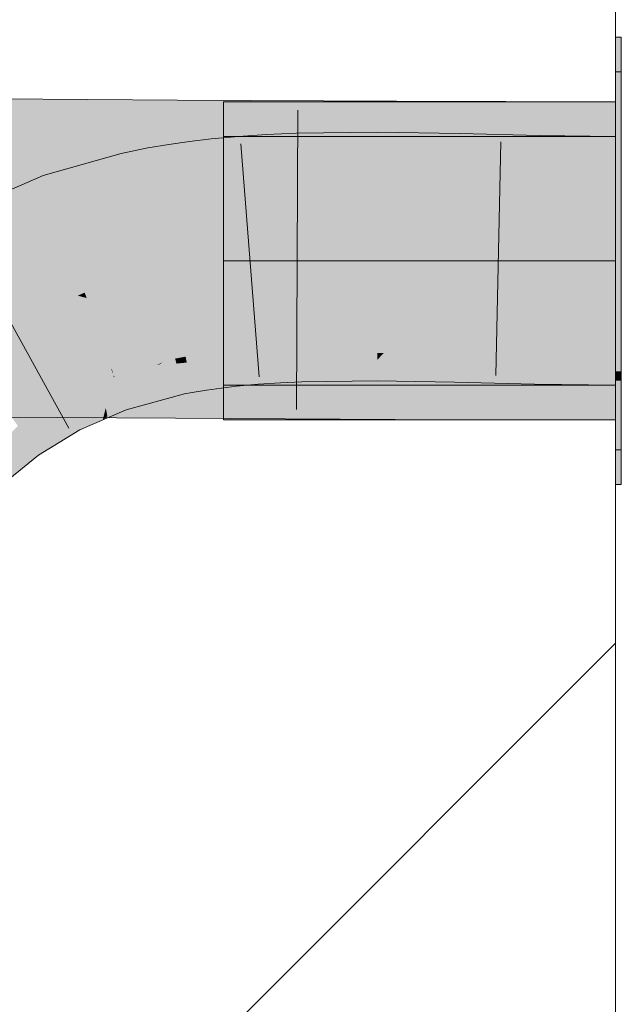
# Model space of a CAD drawing. Extents: x -620 to 300, y 62 to 1162.
# Tile 270 of 300: x 226.912 to 227.517, y 957.744 to 958.734. Entities that reach past the tile are written whole.
import ezdxf
from ezdxf.lldxf.tags import DXFTag

# ---------------------------------------------------------------- set-up
doc = ezdxf.new("R2010")
doc.units = 0
doc.layers.get('0').update_dxf_attribs({"lineweight": 13})
doc.layers.add('E_Detail_Linie_Text_Bem', color=7, linetype='Continuous', lineweight=13)
for name, color, linetype, lineweight, true_color in [('E_Detail_Wandschraffur', 7, 'Continuous', 5, 0xc0c0c0), ('E_Leerrohr 25-A06G94ES8I', 7, 'Continuous', 9, 0xff8000), ('E_Leerrohr 25-Shading', 7, 'Continuous', 9, 0xff8000), ('E_Leerrohr 32-A06G94EU8I', 7, 'Continuous', 9, 0x00b300), ('E_Leerrohr 32-Shading', 7, 'Continuous', 9, 0x00b300)]:
    doc.layers.add(name, color=color, linetype=linetype, lineweight=lineweight, true_color=true_color)
tags = doc.linetypes.add('fein_strichliert', pattern=[4, 1, -2, 1]).pattern_tags.tags
tags[8:9] = [DXFTag(74, 4), DXFTag(75, 0), DXFTag(340, '0'), DXFTag(46, 0.0), DXFTag(50, 0.0), DXFTag(44, 0.0), DXFTag(45, 0.0)]
tags[6:7] = [DXFTag(74, 4), DXFTag(75, 0), DXFTag(340, '0'), DXFTag(46, 0.0), DXFTag(50, 0.0), DXFTag(44, 0.0), DXFTag(45, 0.0)]
tags[4:5] = [DXFTag(74, 4), DXFTag(75, 0), DXFTag(340, '0'), DXFTag(46, 0.0), DXFTag(50, 0.0), DXFTag(44, 0.0), DXFTag(45, 0.0)]
tags = doc.linetypes.add('STRICHPUNKT2-A06G94ET8I', pattern=[12.7, 6.35, -3.175, 0, -3.175]).pattern_tags.tags
tags[10:11] = [DXFTag(74, 4), DXFTag(75, 0), DXFTag(340, '0'), DXFTag(46, 0.0), DXFTag(50, 0.0), DXFTag(44, 0.0), DXFTag(45, 0.0)]
tags[8:9] = [DXFTag(74, 4), DXFTag(75, 0), DXFTag(340, '0'), DXFTag(46, 0.0), DXFTag(50, 0.0), DXFTag(44, 0.0), DXFTag(45, 0.0)]
tags[6:7] = [DXFTag(74, 4), DXFTag(75, 0), DXFTag(340, '0'), DXFTag(46, 0.0), DXFTag(50, 0.0), DXFTag(44, 0.0), DXFTag(45, 0.0)]
tags[4:5] = [DXFTag(74, 4), DXFTag(75, 0), DXFTag(340, '0'), DXFTag(46, 0.0), DXFTag(50, 0.0), DXFTag(44, 0.0), DXFTag(45, 0.0)]

# ---------------------------------------------------------------- blocks, each defined once
blk = doc.blocks.new('Shading-A06G94358I', base_point=(225.34361, 853.86963))
at = {"layer": 'E_Leerrohr 25-Shading', "color": 31, "true_color": 0xecb67f}
for points in [[(227.51685, 958.52423), (227.51685, 958.6817), (227.51083, 958.52423), (227.51083, 958.6817)], [(227.51685, 958.52423), (227.51685, 958.6817), (227.51083, 958.52423), (227.51083, 958.6817)], [(227.51685, 958.52423), (227.51685, 958.6817), (227.51083, 958.52423), (227.51083, 958.6817)], [(227.11684, 958.6167), (227.11684, 958.4917), (227.51083, 958.6167), (227.51083, 958.4917)], [(227.11684, 958.6167), (227.11684, 958.4917), (227.51083, 958.6167), (227.51083, 958.4917)], [(227.11684, 958.6167), (227.11684, 958.4917), (227.51083, 958.6167), (227.51083, 958.4917)], [(227.51685, 958.50671), (227.51685, 958.52423), (227.51083, 958.50671), (227.51083, 958.52423)], [(227.51685, 958.50671), (227.51685, 958.52423), (227.51083, 958.50671), (227.51083, 958.52423)], [(227.51685, 958.50671), (227.51685, 958.52423), (227.51083, 958.50671), (227.51083, 958.52423)], [(227.51083, 958.50671), (227.51083, 958.4917), (227.51685, 958.50671), (227.51685, 958.4917)], [(227.51083, 958.50671), (227.51083, 958.4917), (227.51685, 958.50671), (227.51685, 958.4917)], [(227.51083, 958.50671), (227.51083, 958.4917), (227.51685, 958.50671), (227.51685, 958.4917)], [(227.11684, 958.4917), (227.11684, 958.3667), (227.51083, 958.4917), (227.51083, 958.3667)], [(227.11684, 958.4917), (227.11684, 958.3667), (227.51083, 958.4917), (227.51083, 958.3667)], [(227.11684, 958.4917), (227.11684, 958.3667), (227.51083, 958.4917), (227.51083, 958.3667)], [(227.51685, 958.4917), (227.51083, 958.4917), (227.51685, 958.43115), (227.51083, 958.43115)], [(227.51685, 958.4917), (227.51083, 958.4917), (227.51685, 958.43115), (227.51083, 958.43115)], [(227.51685, 958.4917), (227.51083, 958.4917), (227.51685, 958.43115), (227.51083, 958.43115)], [(227.51083, 958.43115), (227.51083, 958.3017), (227.51685, 958.43115), (227.51685, 958.3017)], [(227.51083, 958.43115), (227.51083, 958.3017), (227.51685, 958.43115), (227.51685, 958.3017)], [(227.51083, 958.43115), (227.51083, 958.3017), (227.51685, 958.43115), (227.51685, 958.3017)]]:
    blk.add_solid(points, dxfattribs=at)
at = {"layer": 'E_Leerrohr 25-Shading', "color": 43, "true_color": 0xd7ab7f}
for points in [[(227.13026, 958.6167), (227.10416, 958.61432), (227.10432, 958.61261)], [(227.13379, 958.59235), (227.13184, 958.61688), (227.10432, 958.61261), (227.13026, 958.6167)], [(227.15999, 958.61877), (227.13184, 958.61688), (227.1613, 958.59552), (227.13379, 958.59235)], [(227.19006, 958.62012), (227.15999, 958.61877), (227.19054, 958.59778), (227.1613, 958.59552)], [(227.27176, 958.62122), (227.19006, 958.62012), (227.27171, 958.59961), (227.19054, 958.59778)], [(227.35445, 958.61981), (227.27176, 958.62122), (227.35396, 958.59729), (227.27171, 958.59961)], [(227.43451, 958.61774), (227.35445, 958.61981), (227.43404, 958.59375), (227.35396, 958.59729)], [(227.51083, 958.6167), (227.43451, 958.61774), (227.51083, 958.59198), (227.43404, 958.59375)], [(227.06245, 958.60339), (227.06161, 958.60883), (227.04202, 958.59747), (227.0406, 958.60535)], [(227.0831, 958.60834), (227.08266, 958.61182), (227.06245, 958.60339), (227.06161, 958.60883)], [(227.08624, 958.58398), (227.0831, 958.60834), (227.06618, 958.5791), (227.06245, 958.60339)], [(227.10432, 958.61261), (227.10416, 958.61432), (227.0831, 958.60834), (227.08266, 958.61182)], [(227.10684, 958.58807), (227.10432, 958.61261), (227.08624, 958.58398), (227.0831, 958.60834)], [(227.13379, 958.59235), (227.10432, 958.61261), (227.10684, 958.58807)], [(227.01375, 958.59979), (226.9355, 958.57764), (227.01671, 958.5885), (226.94435, 958.55261)], [(227.04202, 958.59747), (227.0406, 958.60535), (227.01671, 958.5885), (227.01375, 958.59979)], [(227.04639, 958.57343), (227.04202, 958.59747), (227.02287, 958.56512), (227.01671, 958.5885)], [(227.06618, 958.5791), (227.06245, 958.60339), (227.04639, 958.57343), (227.04202, 958.59747)], [(227.1613, 958.59552), (227.16206, 958.58221), (227.19054, 958.59778), (227.19084, 958.5835)], [(227.19054, 958.59778), (227.19084, 958.5835), (227.27171, 958.59961), (227.27168, 958.58459)], [(227.27171, 958.59961), (227.27168, 958.58459), (227.35396, 958.59729), (227.35367, 958.58319)], [(227.35396, 958.59729), (227.35367, 958.58319), (227.43404, 958.59375), (227.43378, 958.58118)], [(226.94435, 958.55261), (226.94769, 958.54309), (227.01671, 958.5885), (227.02306, 958.56439)], [(227.08624, 958.58398), (227.08733, 958.5755), (227.10684, 958.58807), (227.10789, 958.57788)], [(227.10684, 958.58807), (227.10789, 958.57788), (227.13379, 958.59235), (227.13475, 958.58038)], [(227.13379, 958.59235), (227.13475, 958.58038), (227.1613, 958.59552), (227.16206, 958.58221)], [(227.43404, 958.59375), (227.43378, 958.58118), (227.51083, 958.59198), (227.51083, 958.58008)], [(226.9355, 958.57764), (226.85738, 958.54376), (226.91357, 958.52832), (226.87422, 958.51129)], [(226.9355, 958.57764), (226.91357, 958.52832), (226.94435, 958.55261)], [(227.04639, 958.57343), (227.04713, 958.56927), (227.06618, 958.5791), (227.06717, 958.57263)], [(227.06618, 958.5791), (227.06717, 958.57263), (227.08624, 958.58398), (227.08733, 958.5755)], [(227.02287, 958.56512), (227.02306, 958.56439), (227.04639, 958.57343), (227.04713, 958.56927)], [(226.91357, 958.52832), (226.94769, 958.54309), (226.94435, 958.55261)], [(227.11002, 958.39917), (227.10989, 958.40015), (227.0941, 958.3974), (227.09401, 958.39789)], [(227.09448, 958.39484), (227.1104, 958.39618), (227.0941, 958.3974), (227.11002, 958.39917)], [(227.12611, 958.40057), (227.12596, 958.40204), (227.11002, 958.39917), (227.10989, 958.40015)], [(227.1104, 958.39618), (227.12646, 958.39709), (227.11002, 958.39917), (227.12611, 958.40057)], [(227.14886, 958.40356), (227.14882, 958.40417), (227.12599, 958.40179), (227.12596, 958.40204)], [(227.12611, 958.40057), (227.149, 958.40179), (227.12599, 958.40179), (227.14886, 958.40356)], [(227.12646, 958.39709), (227.14932, 958.39777), (227.12611, 958.40057), (227.149, 958.40179)], [(227.17227, 958.4024), (227.17209, 958.4057), (227.149, 958.40179), (227.14882, 958.40417)], [(227.14932, 958.39777), (227.17255, 958.39777), (227.149, 958.40179), (227.17227, 958.4024)], [(227.19475, 958.40247), (227.19464, 958.4068), (227.17227, 958.4024), (227.17209, 958.4057)], [(227.17255, 958.39777), (227.19485, 958.39734), (227.17227, 958.4024), (227.19475, 958.40247)], [(227.27135, 958.40381), (227.27135, 958.40784), (227.19469, 958.40515), (227.19464, 958.4068)], [(227.19475, 958.40247), (227.27133, 958.39948), (227.19469, 958.40515), (227.27135, 958.40381)], [(227.27133, 958.39911), (227.27133, 958.39948), (227.19485, 958.39734), (227.19475, 958.40247)], [(227.27132, 958.39221), (227.27133, 958.39911), (227.19485, 958.39716), (227.19485, 958.39734)], [(227.27132, 958.39221), (227.27794, 958.39893), (227.27133, 958.39911)], [(227.27132, 958.39221), (227.34941, 958.38428), (227.27794, 958.39893), (227.34961, 958.39355)], [(227.34988, 958.40649), (227.27135, 958.40784), (227.34969, 958.39685), (227.27133, 958.39911)], [(227.34961, 958.39355), (227.34969, 958.39685), (227.27794, 958.39893)], [(227.4303, 958.40442), (227.34988, 958.40649), (227.43007, 958.39331), (227.34969, 958.39685)], [(227.51083, 958.40332), (227.4303, 958.40442), (227.51083, 958.39148), (227.43007, 958.39331)], [(227.02554, 958.38165), (227.02589, 958.37897), (227.05594, 958.39008), (227.03883, 958.38184)], [(227.05261, 958.38776), (227.04649, 958.38348), (227.0685, 958.39166), (227.06935, 958.38843)], [(227.05261, 958.38776), (227.05594, 958.39008), (227.04961, 958.38702)], [(227.06804, 958.39343), (227.05594, 958.39008), (227.0685, 958.39166), (227.05261, 958.38776)], [(227.07907, 958.39307), (227.07866, 958.39539), (227.0685, 958.39166), (227.06804, 958.39343)], [(227.06935, 958.38843), (227.07973, 958.38947), (227.0685, 958.39166), (227.07907, 958.39307)], [(227.08174, 958.37836), (227.07973, 958.38947), (227.07272, 958.37567), (227.06935, 958.38843)], [(227.0941, 958.3974), (227.09401, 958.39789), (227.07869, 958.39514), (227.07866, 958.39539)], [(227.07907, 958.39307), (227.09448, 958.39484), (227.07869, 958.39514), (227.0941, 958.3974)], [(227.07973, 958.38947), (227.09509, 958.39087), (227.07907, 958.39307), (227.09448, 958.39484)], [(227.09637, 958.38257), (227.09509, 958.39087), (227.08174, 958.37836), (227.07973, 958.38947)], [(227.09509, 958.39087), (227.11098, 958.39178), (227.09448, 958.39484), (227.1104, 958.39618)], [(227.11168, 958.38623), (227.11098, 958.39178), (227.09637, 958.38257), (227.09509, 958.39087)], [(227.11098, 958.39178), (227.12697, 958.39227), (227.1104, 958.39618), (227.12646, 958.39709)], [(227.12727, 958.38934), (227.12697, 958.39227), (227.11168, 958.38623), (227.11098, 958.39178)], [(227.11168, 958.38623), (227.11456, 958.36383), (227.12727, 958.38934), (227.12971, 958.3656)], [(227.12697, 958.39227), (227.14972, 958.39294), (227.12646, 958.39709), (227.14932, 958.39777)], [(227.14972, 958.39294), (227.12697, 958.39227), (227.14601, 958.39233)], [(227.12697, 958.39227), (227.12727, 958.38934), (227.14601, 958.39233)], [(227.12727, 958.38934), (227.12971, 958.3656), (227.14972, 958.39294), (227.15173, 958.36768)], [(227.17267, 958.39557), (227.17255, 958.39777), (227.14972, 958.39294), (227.14932, 958.39777)], [(227.17267, 958.39557), (227.14972, 958.39294), (227.17407, 958.37091), (227.15167, 958.36829)], [(227.17255, 958.39777), (227.17267, 958.39557), (227.19307, 958.39722)], [(227.19485, 958.39734), (227.17255, 958.39777), (227.19307, 958.39722)], [(227.19485, 958.39734), (227.17267, 958.39557), (227.19539, 958.37262), (227.17407, 958.37091)], [(227.27129, 958.37439), (227.27132, 958.39221), (227.19539, 958.37262), (227.19485, 958.39716)], [(227.34915, 958.37213), (227.34941, 958.38428), (227.27129, 958.37439), (227.27132, 958.39221)], [(227.34941, 958.38428), (227.42972, 958.37531), (227.34961, 958.39355), (227.42995, 958.38666)], [(227.42995, 958.38666), (227.43007, 958.39331), (227.34961, 958.39355), (227.34969, 958.39685)], [(227.42995, 958.38666), (227.46677, 958.39246), (227.43007, 958.39331)], [(227.42995, 958.38666), (227.51083, 958.38086), (227.46677, 958.39246), (227.51083, 958.39026)], [(227.51083, 958.39026), (227.51083, 958.39148), (227.46677, 958.39246)], [(227.02554, 958.38165), (227.00656, 958.3764), (227.0256, 958.3811)], [(227.00656, 958.3764), (227.0071, 958.37494), (227.0256, 958.3811), (227.02589, 958.37897)], [(227.02589, 958.37897), (227.02631, 958.37573), (227.03883, 958.38184)], [(227.02631, 958.37573), (227.02713, 958.36987), (227.03885, 958.38184), (227.04649, 958.38348)], [(227.04649, 958.38348), (227.02713, 958.36987), (227.06935, 958.38843), (227.07272, 958.37567)], [(227.03885, 958.38184), (227.04649, 958.38348), (227.04961, 958.38702), (227.05261, 958.38776)], [(227.08174, 958.37836), (227.08517, 958.35931), (227.09637, 958.38257), (227.09958, 958.36176)], [(227.09637, 958.38257), (227.09958, 958.36176), (227.11168, 958.38623), (227.11456, 958.36383)], [(227.42958, 958.36859), (227.42972, 958.37531), (227.34915, 958.37213), (227.34941, 958.38428)], [(227.51083, 958.36743), (227.51083, 958.38086), (227.42972, 958.37531), (227.42995, 958.38666)], [(226.95551, 958.35431), (226.99323, 958.36938), (226.993, 958.37054)], [(226.99323, 958.36938), (226.95551, 958.35431), (226.99573, 958.35669), (226.96629, 958.33344)], [(226.99323, 958.36938), (227.00609, 958.37451), (226.993, 958.37054), (227.00656, 958.3764)], [(226.99963, 958.37195), (226.99323, 958.36938), (227.00174, 958.36139), (226.99573, 958.35669)], [(227.00174, 958.36139), (227.00302, 958.36243), (226.99963, 958.37195), (227.00609, 958.37451)], [(227.00302, 958.36243), (227.00966, 958.36768), (227.00609, 958.37451), (227.0071, 958.37494)], [(227.0071, 958.37494), (227.00656, 958.3764), (227.00609, 958.37451)], [(227.0071, 958.37494), (227.00966, 958.36768), (227.02589, 958.37897), (227.02631, 958.37573)], [(227.00966, 958.36768), (227.02713, 958.36987), (227.02631, 958.37573)], [(227.01645, 958.34845), (227.02911, 958.35455), (227.00966, 958.36768), (227.02713, 958.36987)], [(227.01645, 958.34845), (227.01877, 958.34192), (227.07272, 958.37567), (227.07735, 958.35803)], [(227.02911, 958.35455), (227.07272, 958.37567), (227.02713, 958.36987)], [(227.07272, 958.37567), (227.07735, 958.35803), (227.08174, 958.37836), (227.08517, 958.35931)], [(227.15167, 958.36829), (227.15173, 958.36768), (227.17407, 958.37091), (227.17416, 958.36914)], [(227.17407, 958.37091), (227.17416, 958.36914), (227.19539, 958.37262), (227.19543, 958.37018)], [(227.19539, 958.37262), (227.19543, 958.37018), (227.27129, 958.37439), (227.27129, 958.37122)], [(227.27129, 958.37439), (227.27129, 958.37122), (227.34915, 958.37213), (227.34911, 958.36987)], [(227.34915, 958.37213), (227.34911, 958.36987), (227.42958, 958.36859), (227.42957, 958.3678)], [(227.42972, 958.37531), (227.42957, 958.3678), (227.51083, 958.36743), (227.51083, 958.3667)], [(226.99829, 958.34375), (227.00302, 958.36243), (226.99573, 958.35669)], [(226.99994, 958.33539), (227.00302, 958.36243), (226.99829, 958.34375)], [(226.99994, 958.33539), (227.01645, 958.34845), (227.00302, 958.36243), (227.00966, 958.36768)], [(226.95551, 958.35431), (226.90958, 958.32623), (226.93953, 958.3017), (226.93074, 958.29633)], [(226.95551, 958.35431), (226.93953, 958.3017), (226.96629, 958.33344)], [(226.97234, 958.32178), (226.99573, 958.35669), (226.96629, 958.33344)], [(226.97234, 958.32178), (226.99525, 958.33173), (226.99573, 958.35669), (226.99829, 958.34375)], [(226.99525, 958.33173), (227.01877, 958.34192), (227.01645, 958.34845)], [(226.99525, 958.33173), (226.99994, 958.33539), (226.99829, 958.34375)], [(226.93953, 958.3017), (226.97234, 958.32178), (226.96629, 958.33344)], [(226.87408, 958.28851), (226.89482, 958.26721), (226.90987, 958.32581), (226.93074, 958.29633)]]:
    blk.add_solid(points, dxfattribs=at)
at = {"layer": 'E_Leerrohr 25-Shading', "color": 31, "true_color": 0xfabd7f}
for points in [[(227.11046, 958.55292), (227.10789, 958.57788), (227.09001, 958.55463), (227.08733, 958.5755)], [(227.13513, 958.55133), (227.13475, 958.58038), (227.11046, 958.55292), (227.10789, 958.57788)], [(227.16206, 958.58221), (227.13475, 958.58038), (227.16389, 958.54993), (227.13708, 958.55121)], [(227.13708, 958.55121), (227.13475, 958.58038), (227.13513, 958.55133)], [(227.19084, 958.5835), (227.16206, 958.58221), (227.19159, 958.54901), (227.16389, 958.54993)], [(227.27168, 958.58459), (227.19084, 958.5835), (227.27162, 958.54828), (227.19159, 958.54901)], [(227.35367, 958.58319), (227.27168, 958.58459), (227.35294, 958.54926), (227.27162, 958.54828)], [(227.43378, 958.58118), (227.35367, 958.58319), (227.43318, 958.55072), (227.35294, 958.54926)], [(227.51083, 958.58008), (227.43378, 958.58118), (227.51083, 958.55145), (227.43318, 958.55072)], [(227.04901, 958.55896), (227.04713, 958.56927), (227.02356, 958.5625), (227.02306, 958.56439)], [(227.06964, 958.55658), (227.06717, 958.57263), (227.04901, 958.55896), (227.04713, 958.56927)], [(227.09001, 958.55463), (227.08733, 958.5755), (227.06964, 958.55658), (227.06717, 958.57263)], [(227.03966, 958.50128), (227.02306, 958.56439), (226.95702, 958.51672), (226.94769, 958.54309)], [(227.05997, 958.49854), (227.04901, 958.55896), (227.03966, 958.50128), (227.02356, 958.5625)], [(227.07889, 958.49634), (227.06964, 958.55658), (227.05997, 958.49854), (227.04901, 958.55896)], [(227.09775, 958.49451), (227.09001, 958.55463), (227.07889, 958.49634), (227.06964, 958.55658)], [(227.11662, 958.49298), (227.11046, 958.55292), (227.09775, 958.49451), (227.09001, 958.55463)], [(227.13593, 958.4917), (227.13513, 958.55133), (227.11681, 958.49121), (227.11046, 958.55292)], [(227.14178, 958.49225), (227.13708, 958.55121), (227.13593, 958.4917), (227.13513, 958.55133)], [(227.13708, 958.55121), (227.14178, 958.49225), (227.16389, 958.54993), (227.16707, 958.49396)], [(227.16389, 958.54993), (227.16707, 958.49396), (227.19159, 958.54901), (227.19275, 958.49518)], [(227.19159, 958.54901), (227.19275, 958.49518), (227.27162, 958.54828), (227.27151, 958.49622)], [(227.27162, 958.54828), (227.27151, 958.49622), (227.35294, 958.54926), (227.35178, 958.49487)], [(227.35294, 958.54926), (227.35178, 958.49487), (227.43318, 958.55072), (227.43204, 958.4928)], [(227.43318, 958.55072), (227.43204, 958.4928), (227.51083, 958.55145), (227.51083, 958.4917)], [(226.95435, 958.51746), (226.94769, 958.54309), (226.91357, 958.52832)], [(226.95702, 958.51672), (226.94769, 958.54309), (226.95435, 958.51746)], [(226.89404, 958.47296), (226.91357, 958.52832), (226.87422, 958.51129)], [(226.89404, 958.47296), (226.96371, 958.48132), (226.91357, 958.52832), (226.95435, 958.51746)], [(226.96371, 958.48132), (226.9693, 958.48193), (226.95435, 958.51746), (226.95702, 958.51672)], [(227.0432, 958.48785), (227.03966, 958.50128), (226.9693, 958.48193), (226.95702, 958.51672)], [(227.0432, 958.48785), (227.06171, 958.48895), (227.03966, 958.50128), (227.05997, 958.49854)], [(227.06171, 958.48895), (227.0799, 958.48981), (227.05997, 958.49854), (227.07889, 958.49634)], [(227.06131, 958.48889), (227.0432, 958.48785), (227.04431, 958.48364)], [(227.06171, 958.48895), (227.06131, 958.48889), (227.04555, 958.47894), (227.04431, 958.48364)], [(227.06171, 958.48895), (227.04555, 958.47894), (227.0629, 958.4823)], [(227.0799, 958.48981), (227.06171, 958.48895), (227.08035, 958.48688), (227.06277, 958.48297)], [(227.0799, 958.48981), (227.09825, 958.49054), (227.07889, 958.49634), (227.09775, 958.49451)], [(227.09796, 958.49054), (227.0799, 958.48981), (227.08035, 958.48688)], [(227.09825, 958.49054), (227.09796, 958.49054), (227.0806, 958.48529), (227.08035, 958.48688)], [(227.09825, 958.49054), (227.0806, 958.48529), (227.09862, 958.48779)], [(227.09825, 958.49054), (227.11681, 958.49121), (227.09775, 958.49451), (227.11662, 958.49298)], [(227.09825, 958.49054), (227.09862, 958.48779), (227.11681, 958.49121), (227.11693, 958.48993)], [(227.11693, 958.48993), (227.09862, 958.48779), (227.12279, 958.43298), (227.10548, 958.43439)], [(227.11681, 958.49121), (227.11693, 958.48993), (227.13593, 958.4917)], [(227.14178, 958.49225), (227.11693, 958.48993), (227.14664, 958.43146), (227.12279, 958.43298)], [(227.16716, 958.49237), (227.16707, 958.49396), (227.14182, 958.49188), (227.14178, 958.49225)], [(227.14186, 958.49133), (227.1673, 958.49011), (227.14182, 958.49188), (227.16716, 958.49237)], [(227.17068, 958.4303), (227.1673, 958.49011), (227.14664, 958.43146), (227.14186, 958.49133)], [(227.19279, 958.49274), (227.19275, 958.49518), (227.16716, 958.49237), (227.16707, 958.49396)], [(227.1673, 958.49011), (227.19287, 958.48926), (227.16716, 958.49237), (227.19279, 958.49274)], [(227.19415, 958.4295), (227.19287, 958.48926), (227.17068, 958.4303), (227.1673, 958.49011)], [(227.27151, 958.49304), (227.27151, 958.49622), (227.19279, 958.49274), (227.19275, 958.49518)], [(227.19287, 958.48926), (227.2715, 958.48853), (227.19279, 958.49274), (227.27151, 958.49304)], [(227.27139, 958.42877), (227.2715, 958.48853), (227.19415, 958.4295), (227.19287, 958.48926)], [(227.35039, 958.42975), (227.35165, 958.4895), (227.27139, 958.42877), (227.2715, 958.48853)], [(227.2715, 958.48853), (227.35165, 958.4895), (227.27151, 958.49304), (227.35173, 958.49261)], [(227.35173, 958.49261), (227.35178, 958.49487), (227.27151, 958.49304), (227.27151, 958.49622)], [(227.43082, 958.43121), (227.43201, 958.49097), (227.35039, 958.42975), (227.35165, 958.4895)], [(227.35165, 958.4895), (227.43201, 958.49097), (227.35173, 958.49261), (227.43202, 958.492)], [(227.43202, 958.492), (227.43204, 958.4928), (227.35173, 958.49261), (227.35178, 958.49487)], [(227.51083, 958.4917), (227.43204, 958.4928), (227.51083, 958.43195), (227.43082, 958.43121)], [(226.97008, 958.45673), (226.96371, 958.48132), (226.9064, 958.4491), (226.89404, 958.47296)], [(226.97713, 958.45978), (226.9693, 958.48193), (226.97008, 958.45673), (226.96371, 958.48132)], [(227.0432, 958.48785), (226.9693, 958.48193), (227.04431, 958.48364), (226.97713, 958.45978)], [(226.97713, 958.45978), (227.04555, 958.47894), (227.04431, 958.48364)], [(227.04555, 958.47894), (226.97713, 958.45978), (227.05577, 958.44006), (226.97905, 958.45435)], [(227.0629, 958.4823), (227.04555, 958.47894), (227.07091, 958.43811), (227.05577, 958.44006)], [(227.06277, 958.48297), (227.0629, 958.4823), (227.08035, 958.48688), (227.0806, 958.48529)], [(227.0806, 958.48529), (227.0629, 958.4823), (227.08815, 958.4361), (227.07091, 958.43811)], [(227.09862, 958.48779), (227.0806, 958.48529), (227.10548, 958.43439), (227.08815, 958.4361)], [(226.97713, 958.45978), (226.97008, 958.45673), (226.97905, 958.45435)], [(226.91486, 958.4328), (226.9064, 958.4491), (226.90494, 958.4267), (226.89326, 958.42487)], [(226.95824, 958.45532), (226.9064, 958.4491), (226.91486, 958.4328)], [(226.99515, 958.40155), (226.97008, 958.45673), (226.92075, 958.42139), (226.91486, 958.4328)], [(226.97008, 958.45673), (226.95824, 958.45532), (226.91486, 958.4328)], [(226.97905, 958.45435), (226.97008, 958.45673), (226.99796, 958.40082), (226.99515, 958.40155)], [(227.05586, 958.41327), (227.05577, 958.44006), (226.99194, 958.41785), (226.97905, 958.45435)], [(227.07091, 958.43811), (227.05577, 958.44006), (227.07562, 958.41211), (227.06294, 958.41278)], [(227.06294, 958.41278), (227.05577, 958.44006), (227.05586, 958.41327)], [(226.92075, 958.42139), (226.91486, 958.4328), (226.90494, 958.4267)], [(227.0916, 958.41364), (227.08815, 958.4361), (227.07518, 958.41449), (227.07091, 958.43811)], [(227.10826, 958.41278), (227.10548, 958.43439), (227.0916, 958.41364), (227.08815, 958.4361)], [(227.12494, 958.41205), (227.12279, 958.43298), (227.10826, 958.41278), (227.10548, 958.43439)], [(227.14825, 958.41113), (227.14664, 958.43146), (227.12494, 958.41205), (227.12279, 958.43298)], [(227.17183, 958.41034), (227.17068, 958.4303), (227.14825, 958.41113), (227.14664, 958.43146)], [(227.19458, 958.40961), (227.19415, 958.4295), (227.17183, 958.41034), (227.17068, 958.4303)], [(227.27139, 958.42877), (227.19415, 958.4295), (227.27135, 958.40784), (227.19458, 958.40961)], [(227.27139, 958.42877), (227.27135, 958.40784), (227.35039, 958.42975), (227.34988, 958.40649)], [(227.35039, 958.42975), (227.34988, 958.40649), (227.43082, 958.43121), (227.4303, 958.40442)], [(227.43082, 958.43121), (227.4303, 958.40442), (227.51083, 958.43195), (227.51083, 958.40332)], [(226.88901, 958.41699), (226.92075, 958.42139), (226.90494, 958.4267)], [(226.88901, 958.41699), (226.91827, 958.3894), (226.92075, 958.42139), (226.93832, 958.38745)], [(227.00371, 958.38269), (226.99515, 958.40155), (226.93832, 958.38745), (226.92075, 958.42139)], [(226.91827, 958.3894), (226.88901, 958.41699), (226.89613, 958.39154)], [(227.05594, 958.39008), (227.05586, 958.41327), (226.99796, 958.40082), (226.99194, 958.41785)], [(227.06804, 958.39343), (227.06294, 958.41278), (227.05594, 958.39008), (227.05586, 958.41327)], [(227.06294, 958.41278), (227.06804, 958.39343), (227.07562, 958.41211), (227.07866, 958.39539)], [(227.09196, 958.41125), (227.0916, 958.41364), (227.07562, 958.41211), (227.07518, 958.41449)], [(227.09196, 958.41125), (227.07562, 958.41211), (227.09326, 958.40277), (227.07738, 958.4024)], [(227.10857, 958.41052), (227.10826, 958.41278), (227.09196, 958.41125), (227.0916, 958.41364)], [(227.10857, 958.41052), (227.09196, 958.41125), (227.1095, 958.40326), (227.09326, 958.40277)], [(227.12517, 958.40985), (227.12494, 958.41205), (227.10857, 958.41052), (227.10826, 958.41278)], [(227.12517, 958.40985), (227.10857, 958.41052), (227.12578, 958.40381), (227.1095, 958.40326)], [(227.14842, 958.40906), (227.14825, 958.41113), (227.12517, 958.40985), (227.12494, 958.41205)], [(227.14842, 958.40906), (227.12517, 958.40985), (227.14877, 958.40466), (227.12578, 958.40381)], [(227.17194, 958.40833), (227.17183, 958.41034), (227.14842, 958.40906), (227.14825, 958.41113)], [(227.14842, 958.40906), (227.14882, 958.40417), (227.17194, 958.40833), (227.17209, 958.4057)], [(227.19463, 958.40771), (227.19458, 958.40961), (227.17194, 958.40833), (227.17183, 958.41034)], [(227.19458, 958.40961), (227.19464, 958.4068), (227.27135, 958.40784)], [(226.99796, 958.40082), (226.99515, 958.40155), (227.00436, 958.38263), (227.00371, 958.38269)], [(227.05594, 958.39008), (226.99796, 958.40082), (227.02554, 958.38165), (227.00436, 958.38263)], [(227.07738, 958.4024), (227.07866, 958.39539), (227.09326, 958.40277), (227.09401, 958.39789)], [(227.09326, 958.40277), (227.09401, 958.39789), (227.1095, 958.40326), (227.10989, 958.40015)], [(227.1095, 958.40326), (227.10989, 958.40015), (227.12578, 958.40381), (227.12596, 958.40204)], [(227.12578, 958.40381), (227.12596, 958.40204), (227.14877, 958.40466), (227.14882, 958.40417)], [(227.17194, 958.40833), (227.17209, 958.4057), (227.19463, 958.40771), (227.19464, 958.4068)], [(226.9137, 958.32874), (226.95551, 958.35431), (226.89613, 958.39154), (226.91827, 958.3894)], [(226.91827, 958.3894), (226.95551, 958.35431), (226.93832, 958.38745)], [(226.89702, 958.34393), (226.9137, 958.32874), (226.88673, 958.38141), (226.89935, 958.38)], [(226.93832, 958.38745), (227.00656, 958.3764), (227.00371, 958.38269)], [(226.93832, 958.38745), (226.94485, 958.37482), (227.00656, 958.3764), (226.993, 958.37054)], [(227.00371, 958.38269), (227.00656, 958.3764), (227.00436, 958.38263)], [(227.00436, 958.38263), (227.00656, 958.3764), (227.02554, 958.38165)], [(226.94485, 958.37482), (226.95551, 958.35431), (226.993, 958.37054)], [(226.9137, 958.32874), (226.89702, 958.34393), (226.90958, 958.32623)]]:
    blk.add_solid(points, dxfattribs=at)
at = {"layer": 'E_Leerrohr 32-Shading', "color": 83, "true_color": 0x7fcb7f}
for points in [[(227.51685, 958.6347), (227.51685, 958.71674), (227.51083, 958.63458), (227.51083, 958.71674)], [(227.51083, 958.65173), (227.11684, 958.65173), (227.51083, 958.50922), (227.11684, 958.50922)], [(227.51083, 958.54169), (227.51685, 958.54169), (227.51083, 958.63458), (227.51685, 958.6347)], [(227.51685, 958.52423), (227.51685, 958.54169), (227.51083, 958.52423), (227.51083, 958.54169)], [(227.51685, 958.52423), (227.51083, 958.52423), (227.51685, 958.50922), (227.51083, 958.50922)], [(227.11684, 958.50922), (227.11684, 958.4917), (227.51083, 958.50922), (227.51083, 958.4917)], [(227.51083, 958.50922), (227.51083, 958.4917), (227.51685, 958.50922), (227.51685, 958.4917)], [(227.11684, 958.4917), (227.11684, 958.33173), (227.51083, 958.4917), (227.51083, 958.33173)], [(227.51685, 958.38055), (227.51685, 958.4917), (227.51083, 958.38049), (227.51083, 958.4917)], [(227.51685, 958.37762), (227.51685, 958.38055), (227.51083, 958.37769), (227.51083, 958.38049)], [(227.51083, 958.37531), (227.51685, 958.37518), (227.51083, 958.37769), (227.51685, 958.37762)], [(227.51083, 958.3714), (227.51685, 958.3714), (227.51083, 958.37531), (227.51685, 958.37518)], [(227.51083, 958.3714), (227.51083, 958.26672), (227.51685, 958.3714), (227.51685, 958.26672)]]:
    blk.add_solid(points, dxfattribs=at)
at = {"layer": 'E_Leerrohr 32-Shading', "color": 83, "true_color": 0x7fbd7f}
for points in [[(227.07025, 958.63336), (227.07037, 958.65338), (226.84962, 958.63599), (226.84975, 958.65491)], [(227.07025, 958.63336), (227.27402, 958.63147), (227.07037, 958.65338), (227.27216, 958.65228)], [(227.27402, 958.63147), (227.29063, 958.63135), (227.27216, 958.65228), (227.29071, 958.65222)], [(227.51083, 958.63049), (227.51083, 958.65173), (227.29063, 958.63135), (227.29071, 958.65222)], [(226.84962, 958.63599), (226.84946, 958.61127), (227.07025, 958.63336), (227.0701, 958.60864)], [(227.07025, 958.63336), (227.0701, 958.60864), (227.29063, 958.63135), (227.29054, 958.60657)], [(227.29063, 958.63135), (227.29054, 958.60657), (227.51083, 958.63049), (227.51083, 958.60577)], [(226.84946, 958.61127), (226.84943, 958.60809), (227.0701, 958.60864), (227.07008, 958.60651)], [(227.0701, 958.60864), (227.07008, 958.60651), (227.29054, 958.60657), (227.29054, 958.60535)], [(227.29054, 958.60657), (227.29054, 958.60535), (227.51083, 958.60577), (227.51083, 958.60486)], [(227.06853, 958.35577), (226.89934, 958.38), (226.88107, 958.35803), (226.86739, 958.38031)], [(226.89458, 958.38007), (227.06866, 958.37836), (226.88329, 958.38153), (227.06868, 958.38025)], [(226.89934, 958.38), (227.06853, 958.35577), (227.06856, 958.36084)], [(227.06866, 958.37836), (226.89934, 958.38), (227.06856, 958.36084)], [(227.28967, 958.37665), (227.28967, 958.37903), (227.06866, 958.37836), (227.06868, 958.38025)], [(227.28967, 958.37665), (227.06866, 958.37836), (227.11775, 958.35535), (227.06856, 958.36084)], [(227.28967, 958.37665), (227.11775, 958.35535), (227.28958, 958.35376)], [(227.28967, 958.37665), (227.28958, 958.35376), (227.51083, 958.37585), (227.51083, 958.35291)], [(227.51083, 958.37585), (227.51083, 958.3786), (227.28967, 958.37665), (227.28967, 958.37903)], [(227.06856, 958.36084), (227.06853, 958.35577), (227.11775, 958.35535)], [(226.98598, 958.35681), (226.8477, 958.35846), (226.99179, 958.33551), (226.84756, 958.33722)], [(227.06853, 958.35577), (226.98598, 958.35681), (227.06839, 958.33459), (226.99179, 958.33551)], [(227.06853, 958.35577), (227.06839, 958.33459), (227.28958, 958.35376), (227.28951, 958.33252)], [(227.28958, 958.35376), (227.28951, 958.33221), (227.51083, 958.35291), (227.51083, 958.33173)], [(226.84756, 958.33722), (226.84753, 958.33496), (226.99994, 958.33539), (227.00024, 958.33386)], [(227.00024, 958.33386), (227.06839, 958.33337), (226.99994, 958.33539), (227.06839, 958.33459)], [(227.06839, 958.33337), (227.28951, 958.33221), (227.06839, 958.33459), (227.28951, 958.33252)]]:
    blk.add_solid(points, dxfattribs=at)
at = {"layer": 'E_Leerrohr 32-Shading', "color": 83, "true_color": 0x7fd57f}
for points in [[(227.07005, 958.6015), (227.07008, 958.60651), (226.84938, 958.6004), (226.84943, 958.60809)], [(226.84897, 958.54065), (227.06967, 958.54175), (226.84938, 958.6004), (227.07005, 958.6015)], [(227.06967, 958.54175), (227.2903, 958.5426), (227.07005, 958.6015), (227.29053, 958.60236)], [(227.29053, 958.60236), (227.29054, 958.60535), (227.07005, 958.6015), (227.07008, 958.60651)], [(227.2903, 958.5426), (227.51083, 958.54291), (227.29053, 958.60236), (227.51083, 958.60266)], [(227.51083, 958.60266), (227.51083, 958.60486), (227.29053, 958.60236), (227.29054, 958.60535)], [(226.84897, 958.54065), (226.8488, 958.5174), (227.01787, 958.5415), (226.92003, 958.51727)], [(226.92003, 958.51727), (227.06952, 958.51697), (227.01787, 958.5415), (227.06967, 958.54175)], [(227.06952, 958.51697), (227.29021, 958.5166), (227.06967, 958.54175), (227.2903, 958.5426)], [(227.29021, 958.5166), (227.51083, 958.51648), (227.2903, 958.5426), (227.51083, 958.54291)], [(226.8488, 958.5174), (226.84866, 958.49811), (227.06952, 958.51697), (227.06941, 958.49792)], [(227.06952, 958.51697), (227.06941, 958.49792), (227.29021, 958.5166), (227.29013, 958.49792)], [(227.29021, 958.5166), (227.29013, 958.49792), (227.51083, 958.51648), (227.51083, 958.49829)], [(226.84866, 958.49811), (226.84865, 958.49493), (227.06941, 958.49792), (227.06938, 958.49341)], [(227.06941, 958.49792), (227.06938, 958.49341), (227.29013, 958.49792), (227.29012, 958.49219)], [(227.29013, 958.49792), (227.29012, 958.49219), (227.51083, 958.49829), (227.51083, 958.4917)], [(226.8486, 958.48944), (226.84825, 958.43823), (227.06937, 958.49054), (227.06905, 958.43933)], [(226.8486, 958.48944), (227.06937, 958.49054), (226.84863, 958.49268), (227.06937, 958.49219)], [(227.06937, 958.49219), (227.06938, 958.49341), (226.84863, 958.49268), (226.84865, 958.49493)], [(227.06937, 958.49054), (227.06905, 958.43933), (227.2901, 958.49139), (227.28992, 958.44019)], [(227.2901, 958.49188), (227.29012, 958.49219), (227.06937, 958.49219), (227.06938, 958.49341)], [(227.06937, 958.49054), (227.2901, 958.49139), (227.06937, 958.49219), (227.2901, 958.49188)], [(227.51083, 958.44049), (227.51083, 958.4917), (227.28992, 958.44019), (227.29012, 958.49219)], [(226.84825, 958.43823), (226.84787, 958.38177), (227.06905, 958.43933), (227.06868, 958.38025)], [(227.06905, 958.43933), (227.06868, 958.38025), (227.28992, 958.44019), (227.28967, 958.37903)], [(227.28967, 958.37903), (227.51083, 958.3786), (227.28992, 958.44019), (227.51083, 958.44049)]]:
    blk.add_solid(points, dxfattribs=at)
blk = doc.blocks.new('Referenz-A06G94EW8I')
at = {"layer": 'E_Detail_Linie_Text_Bem', "linetype": 'Continuous', "ltscale": 0.13}
blk.add_line((227.51084, 959.49162), (227.51084, 919.49162), dxfattribs=at)
at = {"layer": 'E_Detail_Wandschraffur', "linetype": 'fein_strichliert', "ltscale": 0.13}
blk.add_line((226.66278, 957.25917), (227.51084, 958.10723), dxfattribs=at)
at = {"layer": 'E_Leerrohr 25-A06G94ES8I', "linetype": 'Continuous', "ltscale": 0.13}
for p, q in [((227.51684, 958.68171), (227.51084, 958.68171)), ((227.51084, 958.68171), (227.51084, 958.57041)), ((227.51684, 958.68171), (227.51084, 958.68171)), ((227.51084, 958.68171), (227.51084, 958.57041)), ((227.51684, 958.68171), (227.51084, 958.68171)), ((227.51084, 958.68171), (227.51084, 958.57041)), ((227.51684, 958.68171), (227.51684, 958.57041)), ((227.51684, 958.68171), (227.51684, 958.57041)), ((227.51684, 958.68171), (227.51684, 958.57041)), ((227.10415, 958.6143), (227.13184, 958.61686)), ((227.51084, 958.61671), (227.11684, 958.61671)), ((227.11684, 958.61671), (227.11684, 958.54349)), ((227.51084, 958.61671), (227.11684, 958.61671)), ((227.11684, 958.61671), (227.11684, 958.54349)), ((227.51084, 958.61671), (227.11684, 958.61671)), ((227.11684, 958.61671), (227.11684, 958.54349)), ((227.13184, 958.61686), (227.15998, 958.61876)), ((227.15998, 958.61876), (227.19006, 958.62012)), ((227.19006, 958.62012), (227.27175, 958.62121)), ((227.27175, 958.62121), (227.35444, 958.61982)), ((227.35444, 958.61982), (227.4345, 958.61776)), ((227.4345, 958.61776), (227.51084, 958.61671)), ((227.51084, 958.61671), (227.51084, 958.54349)), ((227.51084, 958.61671), (227.51084, 958.54349)), ((227.51084, 958.36671), (227.51084, 958.61671)), ((227.51084, 958.61671), (227.51084, 958.54349)), ((227.04061, 958.60533), (227.06161, 958.60883)), ((227.06161, 958.60883), (227.08266, 958.61179)), ((227.08266, 958.61179), (227.10415, 958.6143)), ((227.15244, 958.37521), (227.13406, 958.60949)), ((227.39073, 958.37631), (227.39555, 958.61126)), ((226.9355, 958.57763), (227.01374, 958.59982)), ((227.01374, 958.59982), (227.04061, 958.60533)), ((226.85738, 958.54378), (226.9355, 958.57763)), ((227.51084, 958.57041), (227.51084, 958.41301)), ((227.51084, 958.57041), (227.51084, 958.41301)), ((227.51084, 958.57041), (227.51084, 958.41301)), ((227.51684, 958.57041), (227.51684, 958.41301)), ((227.51684, 958.57041), (227.51684, 958.41301)), ((227.51684, 958.57041), (227.51684, 958.41301)), ((227.11684, 958.54349), (227.11684, 958.43993)), ((227.11684, 958.54349), (227.11684, 958.43993)), ((227.11684, 958.54349), (227.11684, 958.43993)), ((227.51084, 958.54349), (227.51084, 958.43993)), ((227.51084, 958.54349), (227.51084, 958.43993)), ((227.51084, 958.54349), (227.51084, 958.43993)), ((226.96101, 958.32341), (226.84756, 958.52922)), ((227.11684, 958.43993), (227.11684, 958.36671)), ((227.11684, 958.43993), (227.11684, 958.36671)), ((227.11684, 958.43993), (227.11684, 958.36671)), ((227.51084, 958.43993), (227.51084, 958.36671)), ((227.51084, 958.43993), (227.51084, 958.36671)), ((227.51084, 958.43993), (227.51084, 958.36671)), ((227.51084, 958.41301), (227.51084, 958.30171)), ((227.51084, 958.41301), (227.51084, 958.30171)), ((227.51084, 958.41301), (227.51084, 958.30171)), ((227.51684, 958.41301), (227.51684, 958.30171)), ((227.51684, 958.41301), (227.51684, 958.30171)), ((227.51684, 958.41301), (227.51684, 958.30171)), ((227.15173, 958.36765), (227.17416, 958.36916)), ((227.17416, 958.36916), (227.19544, 958.37018)), ((227.19544, 958.37018), (227.27128, 958.37121)), ((227.27128, 958.37121), (227.34911, 958.36988)), ((227.34911, 958.36988), (227.42957, 958.36781)), ((227.07735, 958.35804), (227.08518, 958.35933)), ((227.08518, 958.35933), (227.09957, 958.36173)), ((227.09957, 958.36173), (227.11457, 958.36384)), ((227.11457, 958.36384), (227.12971, 958.36561)), ((227.11684, 958.36671), (227.51084, 958.36671)), ((227.11684, 958.36671), (227.51084, 958.36671)), ((227.11684, 958.36671), (227.51084, 958.36671)), ((227.12971, 958.36561), (227.15173, 958.36765)), ((227.42957, 958.36781), (227.51084, 958.36671)), ((227.01876, 958.3419), (227.07735, 958.35804)), ((226.97233, 958.32177), (227.01876, 958.3419)), ((226.93075, 958.29634), (226.97233, 958.32177)), ((227.51084, 958.30171), (227.51684, 958.30171)), ((227.51084, 958.30171), (227.51684, 958.30171)), ((227.51084, 958.30171), (227.51684, 958.30171)), ((226.89483, 958.26719), (226.93075, 958.29634))]:
    blk.add_line(p, q, dxfattribs=at)
at = {"layer": 'E_Leerrohr 25-A06G94ES8I', "linetype": 'STRICHPUNKT2-A06G94ET8I', "lineweight": 5, "ltscale": 0.13}
blk.add_line((227.51084, 958.49171), (227.11684, 958.49171), dxfattribs=at)
blk.add_line((227.51084, 958.49171), (227.11684, 958.49171), dxfattribs=at)
blk.add_line((227.51084, 958.49171), (227.11684, 958.49171), dxfattribs=at)
at = {"layer": 'E_Leerrohr 32-A06G94EU8I', "linetype": 'Continuous', "ltscale": 0.13}
for p, q in [((227.51684, 958.71671), (227.51084, 958.71671)), ((227.51084, 958.71671), (227.51084, 958.58491)), ((227.51684, 958.71671), (227.51684, 958.58491)), ((227.07037, 958.65339), (226.84975, 958.65493)), ((227.29072, 958.65219), (227.07037, 958.65339)), ((227.51084, 958.65171), (227.11684, 958.65171)), ((227.11684, 958.65171), (227.11684, 958.55799)), ((227.51084, 958.65171), (227.29072, 958.65219)), ((227.51084, 958.65171), (227.51084, 958.55799)), ((227.51084, 958.65171), (227.51084, 958.33171)), ((227.19158, 958.64313), (227.19011, 958.34234)), ((227.51084, 958.58491), (227.51084, 958.39851)), ((227.51684, 958.58491), (227.51684, 958.39851)), ((227.11684, 958.55799), (227.11684, 958.42544)), ((227.51084, 958.55799), (227.51084, 958.42544)), ((227.11684, 958.42544), (227.11684, 958.33171)), ((227.51084, 958.42544), (227.51084, 958.33171)), ((227.51084, 958.39851), (227.51084, 958.26671)), ((227.51684, 958.39851), (227.51684, 958.26671)), ((227.06838, 958.3334), (226.84754, 958.33494)), ((227.2895, 958.3322), (227.06838, 958.3334)), ((227.11684, 958.33171), (227.51084, 958.33171)), ((227.51084, 958.33171), (227.2895, 958.3322)), ((227.51084, 958.26671), (227.51684, 958.26671))]:
    blk.add_line(p, q, dxfattribs=at)
at = {"layer": 'E_Leerrohr 32-A06G94EU8I', "linetype": 'STRICHPUNKT2-A06G94ET8I', "lineweight": 5, "ltscale": 0.13}
blk.add_line((227.51084, 958.49171), (227.11684, 958.49171), dxfattribs=at)

msp = doc.modelspace()

# ---------------------------------------------------------------- block references
at = {"color": 8, "lineweight": 25, "ltscale": 0.25, "true_color": 0x808080}
msp.add_blockref('Referenz-A06G94EW8I', (0, 0), dxfattribs=at)
msp.add_blockref('Shading-A06G94358I', (225.34361, 853.86963))

doc.saveas('drawing.dxf')
